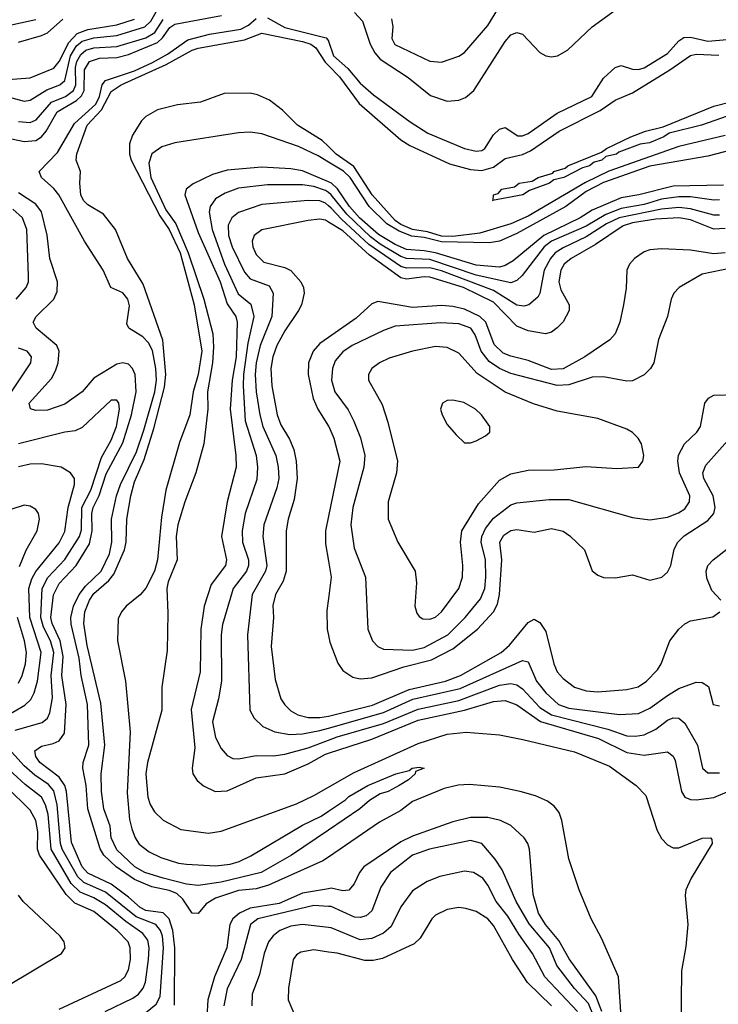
# Model space of a CAD drawing. Header units: inches. Extents: x 1308407 to 1441228, y 959628 to 1036311.
# Tile 612 of 656: x 1398934 to 1401346, y 1015595 to 1018995. Entities that reach past the tile are written whole.
import ezdxf

# ---------------------------------------------------------------- set-up
doc = ezdxf.new("R2010")
doc.units = ezdxf.units.IN
doc.header["$MEASUREMENT"] = 0
doc.layers.add('B3091', color=7, linetype='Continuous')
doc.layers.add('B4001', color=7, linetype='Continuous')

msp = doc.modelspace()

# ---------------------------------------------------------------- linework, layer by layer
at = {"layer": 'B3091', "color": 5}
for points, elevation in [([(1398664.7, 1019024.7), (1398714.9, 1018974.9), (1398730, 1018967.9), (1398770, 1018964.7), (1398910, 1018977.9), (1398990, 1018995.2)], 2640), ([(1398844.4, 1018595.6), (1398950, 1018573.7), (1398990, 1018577.7), (1399010, 1018590.4), (1399026.2, 1018610), (1399063.6, 1018676.4), (1399130, 1018716.2), (1399147.9, 1018732.1), (1399156.6, 1018750), (1399158.5, 1018821.5), (1399175.5, 1018850), (1399210, 1018861.7), (1399270, 1018864.3), (1399310, 1018874.4), (1399410, 1018915.8), (1399427.5, 1018932.5), (1399452.4, 1018967.6), (1399470, 1018979.2), (1399630.7, 1019009.3)], 2520), ([(1398890, 1018729.7), (1398950, 1018713.8), (1398970, 1018716.5), (1399027.4, 1018752.6), (1399072.5, 1018770), (1399090, 1018785.2), (1399109.3, 1018870), (1399130, 1018904.9), (1399150, 1018921), (1399190, 1018932.7), (1399270, 1018939.8), (1399366.6, 1018970), (1399387.3, 1018990), (1399410.3, 1019029.7)], 2560), ([(1398770, 1018779.5), (1398970, 1018793.9), (1399052.2, 1018827.8), (1399070, 1018850.5), (1399103.9, 1018916.1), (1399133.2, 1018946.8), (1399170, 1018961.4), (1399270, 1018977.5), (1399330, 1018997.1)], 2580), ([(1398930, 1018917.1), (1399010, 1018939.7), (1399030, 1018949.4), (1399083, 1018997)], 2620), ([(1398930, 1018643.6), (1398970, 1018639.4), (1398990.9, 1018649), (1399044.5, 1018710), (1399091.8, 1018730), (1399119.5, 1018750), (1399128.1, 1018770), (1399127.1, 1018830), (1399131, 1018850), (1399145, 1018875), (1399163.1, 1018890), (1399190, 1018897.7), (1399270, 1018902.3), (1399370, 1018931.7), (1399401, 1018950), (1399430, 1018995.3)], 2540), ([(1400000, 1016103.2), (1399980.8, 1016090), (1399793.7, 1016006.3), (1399750, 1015993.7), (1399690, 1015987.2), (1399610, 1015961.7), (1399578.1, 1015941.9), (1399550, 1015908.2), (1399530, 1015909.9), (1399497.6, 1015957.6), (1399476.8, 1015976.8), (1399450, 1015988.2), (1399390, 1016000.3), (1399330, 1016025.9), (1399267.1, 1016070), (1399224.6, 1016110), (1399212.1, 1016132.1), (1399169.8, 1016269.8), (1399163.9, 1016350), (1399152.4, 1016410), (1399153.5, 1016430), (1399172.6, 1016490), (1399168.7, 1016630), (1399146.3, 1016730), (1399140, 1016790), (1399112.4, 1016907.6), (1399110.9, 1016930), (1399120.2, 1016970), (1399139.4, 1017010), (1399161.9, 1017038.1), (1399215.8, 1017090), (1399244.2, 1017150), (1399252.1, 1017190), (1399250.8, 1017270), (1399268.5, 1017350), (1399281.8, 1017390), (1399337.5, 1017502.5), (1399362.5, 1017577.5), (1399400.3, 1017710), (1399406, 1017750), (1399404.5, 1017790), (1399392.7, 1017852.7), (1399379.4, 1017879.4), (1399359.3, 1017899.3), (1399310.5, 1017930), (1399304.2, 1017944.2), (1399313.5, 1018006.5), (1399307.2, 1018030), (1399290, 1018051.2), (1399249.2, 1018070), (1399222.4, 1018130), (1399158.2, 1018230), (1399069.6, 1018389.6), (1399052.3, 1018412.3), (1399009, 1018450), (1399001.3, 1018470), (1399064.4, 1018535.6), (1399123.8, 1018636.2), (1399196.9, 1018703.1), (1399209.2, 1018730), (1399218.8, 1018770), (1399230, 1018784.9), (1399330, 1018818), (1399392.6, 1018847.4), (1399444.5, 1018875.5), (1399514.9, 1018925.1), (1399590, 1018945), (1399698.1, 1018961.9), (1399724.2, 1018975.8), (1399750, 1018998.8)], 2480), ([(1399790, 1019001.5), (1399850, 1018968), (1399991.9, 1018931.9), (1400000, 1018921.8)], 2480), ([(1400000, 1016196.3), (1399873, 1016110), (1399767.9, 1016050), (1399630, 1016016.4), (1399550, 1016004.5), (1399510.6, 1016009.4), (1399429.8, 1016030), (1399366.5, 1016050), (1399331.3, 1016070), (1399270, 1016127.6), (1399250.4, 1016170), (1399246.1, 1016210), (1399225.1, 1016270), (1399216.4, 1016330), (1399215.3, 1016390), (1399227.8, 1016490), (1399214.3, 1016634.3), (1399166.6, 1016833.4), (1399155.9, 1016910), (1399159.6, 1016950), (1399174.8, 1016990), (1399190, 1017012.8), (1399242, 1017058), (1399259.4, 1017080.6), (1399296, 1017164), (1399301.5, 1017190), (1399303.8, 1017270), (1399317.6, 1017350), (1399330, 1017398.9), (1399363.5, 1017476.5), (1399396.8, 1017583.2), (1399434.4, 1017725.6), (1399438.8, 1017770), (1399428, 1017888), (1399361, 1018081), (1399306.5, 1018170), (1399264.8, 1018270), (1399223.3, 1018323.3), (1399170, 1018355.8), (1399154.2, 1018370), (1399145, 1018390), (1399141.6, 1018430), (1399144.4, 1018470), (1399129.2, 1018509.2), (1399132, 1018532), (1399166.8, 1018630), (1399216.9, 1018683.1), (1399250, 1018747), (1399284, 1018770), (1399439.7, 1018840.3), (1399529.4, 1018890), (1399550, 1018896), (1399710, 1018925.2), (1399770, 1018947.7), (1399910, 1018920), (1399939.4, 1018910), (1399957.1, 1018897.1), (1399988.3, 1018848.3), (1400000, 1018836.4)], 2460), ([(1400000, 1018556.5), (1399978.1, 1018578.1), (1399892.8, 1018630), (1399841.8, 1018681.8), (1399796.9, 1018716.9), (1399755, 1018735), (1399730, 1018740.7), (1399640.4, 1018739.6), (1399558.8, 1018710), (1399478.7, 1018701.3), (1399410, 1018683.6), (1399370, 1018660.5), (1399354.2, 1018645.8), (1399323.6, 1018596.4), (1399313.4, 1018566.6), (1399313.1, 1018530), (1399319.6, 1018510), (1399417.6, 1018317.6), (1399450.1, 1018270.1), (1399488.4, 1018190), (1399536.6, 1018010), (1399562.7, 1017850), (1399550, 1017770), (1399533, 1017710), (1399521.7, 1017630), (1399485.7, 1017534.3), (1399438.5, 1017370), (1399423.4, 1017276.6), (1399410.1, 1017130), (1399399.5, 1017090), (1399370, 1017031.4), (1399350, 1017009), (1399302.2, 1016970), (1399285.2, 1016950), (1399274.6, 1016925.4), (1399271.4, 1016850), (1399299.8, 1016710), (1399315.7, 1016535.7), (1399305.5, 1016325.5), (1399313.3, 1016233.3), (1399320.9, 1016200.9), (1399332.6, 1016170), (1399347.2, 1016147.2), (1399380.7, 1016120.7), (1399421.4, 1016101.4), (1399482.3, 1016082.3), (1399510, 1016078.5), (1399610, 1016073.1), (1399661.1, 1016078.9), (1399692.1, 1016087.9), (1399732.6, 1016107.4), (1399910, 1016213.1), (1399975.3, 1016244.7), (1400000, 1016261.2)], 2460), ([(1400000, 1018503.2), (1399964.7, 1018524.7), (1399897.2, 1018557.2), (1399770, 1018600.1), (1399730, 1018606.1), (1399690, 1018604.3), (1399470, 1018569.5), (1399424.5, 1018555.5), (1399390, 1018531.6), (1399380.3, 1018499.7), (1399387, 1018450), (1399438.2, 1018338.2), (1399473.3, 1018290), (1399516.2, 1018190), (1399570, 1018030), (1399600.8, 1017910), (1399603.5, 1017863.5), (1399599.8, 1017810), (1399582.2, 1017710), (1399583.3, 1017650), (1399570.3, 1017530), (1399542.7, 1017430), (1399504.6, 1017330), (1399480.4, 1017250), (1399474.2, 1017210), (1399477.4, 1017130), (1399446.8, 1017053.2), (1399442.1, 1017030), (1399445.9, 1016945.9), (1399443.7, 1016816.3), (1399425.4, 1016690), (1399424.6, 1016610), (1399375.2, 1016430), (1399369.5, 1016390), (1399376.5, 1016310), (1399384.4, 1016284.4), (1399399.1, 1016259.1), (1399430, 1016230.1), (1399490, 1016197.9), (1399586.1, 1016186.1), (1399630, 1016192.1), (1399890, 1016287.4), (1399950, 1016315.6), (1400000, 1016344.1)], 2480), ([(1400000, 1018434.5), (1399910, 1018472.4), (1399870, 1018480.1), (1399770, 1018485.4), (1399650, 1018475.7), (1399599.9, 1018460.1), (1399532.6, 1018427.4), (1399508.9, 1018410), (1399504, 1018390), (1399550, 1018259.8), (1399626.2, 1018090), (1399650, 1018013.2), (1399680.8, 1017970), (1399685.4, 1017950), (1399681, 1017830), (1399667.8, 1017750), (1399661.3, 1017650), (1399680.6, 1017490), (1399681.1, 1017450), (1399650.1, 1017330), (1399631.2, 1017210), (1399648.2, 1017130), (1399644.7, 1017110), (1399595.1, 1017044.9), (1399571, 1016969), (1399559.4, 1016890), (1399557.1, 1016742.9), (1399526.7, 1016613.3), (1399539.1, 1016480.9), (1399530.1, 1016410), (1399532.5, 1016390), (1399547.4, 1016367.4), (1399569.3, 1016349.3), (1399608.9, 1016330), (1399650, 1016331.6), (1399750, 1016377), (1399850, 1016391), (1399930, 1016425.5), (1399990, 1016458.6), (1400000, 1016461.8)], 2520), ([(1400000, 1018397.9), (1399990, 1018405.4), (1399950, 1018419), (1399910, 1018424.5), (1399790, 1018424.9), (1399690, 1018412.9), (1399643.8, 1018396.2), (1399610, 1018376), (1399592, 1018350), (1399588.4, 1018330), (1399598.3, 1018270), (1399641.4, 1018150), (1399688.3, 1018048.3), (1399732.4, 1018012.4), (1399742.1, 1017970), (1399721.9, 1017878.1), (1399707.3, 1017770), (1399706.2, 1017730), (1399712.4, 1017610), (1399750.7, 1017490), (1399755.7, 1017450), (1399752.6, 1017407.4), (1399713.1, 1017290), (1399702.4, 1017230), (1399703.9, 1017190), (1399724, 1017130), (1399724.6, 1017110), (1399716.7, 1017090), (1399670.8, 1017030), (1399634, 1016906), (1399629.3, 1016870), (1399631.4, 1016710), (1399621.1, 1016650), (1399599.3, 1016570), (1399610, 1016515.6), (1399630, 1016477.8), (1399650, 1016453.6), (1399670, 1016443.8), (1399690, 1016442.6), (1399750, 1016453.6), (1399810, 1016452.8), (1399850, 1016458.5), (1399930, 1016479.8), (1400000, 1016506.4)], 2540), ([(1399468.4, 1015591.6), (1399469.4, 1015790), (1399463.4, 1015850), (1399450, 1015889.4), (1399430, 1015910.7), (1399370, 1015918.4), (1399350, 1015928.5), (1399310, 1015965.2), (1399250, 1016009), (1399170, 1016047.9), (1399150, 1016069.9), (1399113.5, 1016153.5), (1399096.1, 1016330), (1399090.5, 1016350), (1399070, 1016378.5), (1399004.1, 1016430), (1398989.6, 1016450), (1398986.3, 1016470), (1399010, 1016486.6), (1399050, 1016495), (1399070, 1016504), (1399088.6, 1016531.4), (1399095.2, 1016630), (1399080, 1016730), (1399084.6, 1016795.4), (1399074.5, 1016850), (1399046.6, 1016910), (1399041.8, 1016930), (1399051.5, 1017008.5), (1399070, 1017047.9), (1399129.7, 1017110.3), (1399175.4, 1017184.6), (1399184, 1017230), (1399182.9, 1017290), (1399187.3, 1017310), (1399208.1, 1017351.9), (1399233.1, 1017426.9), (1399290, 1017533.8), (1399320.4, 1017630), (1399336.6, 1017710), (1399332.6, 1017770), (1399324, 1017790), (1399310, 1017805.4), (1399290, 1017809.9), (1399270, 1017805.6), (1399190, 1017757), (1399150, 1017709.9), (1399090, 1017666.6), (1399030, 1017646.2), (1398990, 1017645.6), (1398971, 1017651), (1398966.8, 1017670), (1399043.9, 1017756.1), (1399058.3, 1017781.7), (1399066.9, 1017810), (1399070.6, 1017850), (1399062.6, 1017870), (1398991.4, 1017930), (1398981.1, 1017950), (1398990.7, 1017970), (1399052.2, 1018030), (1399063.5, 1018056.5), (1399064.3, 1018090), (1399038.1, 1018170), (1399029.1, 1018250.9), (1399010, 1018330.9), (1398990, 1018357.3), (1398930, 1018396.9)], 2520), ([(1400000, 1018352.5), (1399990, 1018360.9), (1399970, 1018369.4), (1399930, 1018370.8), (1399770, 1018356.2), (1399690, 1018328.4), (1399666.4, 1018310), (1399654.3, 1018285.7), (1399655.4, 1018250), (1399667.2, 1018210), (1399710, 1018122.9), (1399730, 1018099.9), (1399795.2, 1018075.2), (1399808.7, 1018050), (1399804.9, 1017970), (1399764.1, 1017870), (1399750.3, 1017810), (1399746.6, 1017770), (1399750.3, 1017710), (1399763, 1017630), (1399774.1, 1017590), (1399818.1, 1017490), (1399826.9, 1017450), (1399829, 1017410), (1399821.9, 1017378.1), (1399776.5, 1017250), (1399774.1, 1017210), (1399787.7, 1017110), (1399783.2, 1017090), (1399736.9, 1017010), (1399720.1, 1016870), (1399728.9, 1016610), (1399743.1, 1016583.1), (1399773.8, 1016553.8), (1399815.3, 1016535.3), (1399866.9, 1016526.9), (1399910, 1016528.4), (1399970, 1016539.9), (1400000, 1016548.4)], 2560), ([(1398921.9, 1018030), (1398956.7, 1018070), (1398964.2, 1018090), (1398965.2, 1018110), (1398958.4, 1018270), (1398943.5, 1018310), (1398910, 1018340.6)], 2540), ([(1400000, 1018296), (1399990, 1018302.1), (1399970, 1018305.4), (1399930, 1018301), (1399770, 1018269.3), (1399744.1, 1018250), (1399736.4, 1018230), (1399738.9, 1018210), (1399750, 1018184), (1399777.2, 1018157.2), (1399850, 1018139.1), (1399870, 1018128.6), (1399904.6, 1018090), (1399913.8, 1018070), (1399916.4, 1018050), (1399906.8, 1018010), (1399897.1, 1017990), (1399850, 1017920.7), (1399822.1, 1017870), (1399808.2, 1017830), (1399800.8, 1017790), (1399804.1, 1017730), (1399823.3, 1017630), (1399836, 1017596), (1399866, 1017546), (1399880.9, 1017510), (1399888.5, 1017470), (1399892.5, 1017410), (1399882, 1017338), (1399861.5, 1017270), (1399854.4, 1017230), (1399854.6, 1017090), (1399843.7, 1017056.3), (1399817.2, 1017010), (1399808, 1016972), (1399810.1, 1016929.9), (1399802.9, 1016830), (1399816.3, 1016716.3), (1399836, 1016650), (1399849, 1016629), (1399870, 1016608), (1399894.2, 1016594.2), (1399930, 1016584.9), (1399970, 1016584.7), (1400000, 1016589.9)], 2580), ([(1400000, 1017897.6), (1399970, 1017876.7), (1399947.1, 1017850), (1399931.6, 1017810), (1399930.1, 1017769.9), (1399947.2, 1017687.2), (1399963.1, 1017650), (1400000, 1017591.6)], 2620), ([(1398905.9, 1017710), (1398973.2, 1017810), (1398974.6, 1017830), (1398959.8, 1017850), (1398930, 1017860.4)], 2540), ([(1398918.8, 1016541.2), (1399011.8, 1016568.2), (1399030, 1016583.2), (1399038.6, 1016601.4), (1399047.1, 1016652.9), (1399043.4, 1016730), (1399051.7, 1016810), (1399040.8, 1016850), (1399016.8, 1016896.8), (1399007, 1016930), (1399012.2, 1017030), (1399031.4, 1017068.6), (1399090, 1017131.2), (1399140.9, 1017210), (1399147.4, 1017232.6), (1399148.9, 1017310), (1399179.3, 1017370), (1399216.9, 1017483.1), (1399250, 1017542.8), (1399268.6, 1017590), (1399279, 1017650), (1399277, 1017670), (1399270, 1017681.4), (1399250, 1017680.8), (1399150, 1017586), (1399125.3, 1017574.7), (1399089.9, 1017569.9), (1398930, 1017530.4)], 2540), ([(1398810, 1016545.6), (1398952.3, 1016627.7), (1398972.6, 1016647.4), (1398984.5, 1016670), (1398995.4, 1016710), (1399008.2, 1016810), (1398968.9, 1016930), (1398966.1, 1017030), (1398976.4, 1017063.6), (1398990.3, 1017089.7), (1399070, 1017188.6), (1399090, 1017227), (1399101.6, 1017310), (1399124, 1017390), (1399122.9, 1017410), (1399109.9, 1017429.9), (1399076.9, 1017450), (1399010, 1017460.9), (1398970, 1017459.7), (1398930, 1017451.2)], 2560), ([(1398933.7, 1017106.3), (1398957, 1017163), (1398994.1, 1017230), (1399002.5, 1017270), (1398998.7, 1017290), (1398990, 1017303), (1398970, 1017314.5), (1398950, 1017318.2), (1398852.9, 1017287.1)], 2580), ([(1400000, 1017280), (1399989.7, 1017230), (1399990, 1017184.9), (1400000, 1017125.2)], 2620), ([(1400000, 1016996.6), (1399994.7, 1016954.7), (1399995.8, 1016890), (1400000, 1016868.4)], 2620), ([(1398930, 1016703.1), (1398942.9, 1016730), (1398954.5, 1016770), (1398957.7, 1016810), (1398950.9, 1016850), (1398926.1, 1016930)], 2580), ([(1399349.9, 1015550), (1399404.9, 1015595.1), (1399418.8, 1015621.3), (1399430.4, 1015789.6), (1399426.8, 1015830), (1399420.2, 1015850), (1399403.9, 1015870), (1399336.5, 1015896.5), (1399230, 1015981.7), (1399155.7, 1016015.7), (1399134.6, 1016034.6), (1399080.7, 1016130), (1399075.3, 1016150), (1399064, 1016284), (1399052, 1016332), (1399034, 1016354), (1398986, 1016386), (1398950, 1016418.3), (1398885.8, 1016490)], 2540), ([(1399229.8, 1015570), (1399324.3, 1015615.7), (1399344.3, 1015630), (1399360.5, 1015650), (1399368.5, 1015671.5), (1399378.8, 1015750), (1399380.8, 1015790), (1399376.1, 1015816.1), (1399359.6, 1015839.6), (1399300.3, 1015880.3), (1399230, 1015938.2), (1399190, 1015962.9), (1399142.5, 1015982.5), (1399111.8, 1016011.8), (1399042.8, 1016130), (1399033.1, 1016250), (1399023.7, 1016283.7), (1399009.6, 1016310), (1398953.3, 1016353.3), (1398870, 1016429.9)], 2560), ([(1399070, 1015578.2), (1399283.4, 1015676.6), (1399296.7, 1015690), (1399310, 1015714.3), (1399316.8, 1015750), (1399315.1, 1015790), (1399308.7, 1015810), (1399271.1, 1015850), (1399190, 1015915.7), (1399124.3, 1015944.3), (1399094.1, 1015974.1), (1399002.9, 1016110), (1398995.6, 1016130), (1398997.2, 1016190), (1398990.2, 1016230), (1398970, 1016265), (1398945.4, 1016290), (1398883.1, 1016350)], 2580), ([(1400000, 1015993.6), (1399910, 1015978.6), (1399830, 1015943.2), (1399730, 1015927), (1399693.6, 1015910), (1399669.7, 1015890), (1399659.4, 1015870), (1399649.8, 1015790), (1399606.8, 1015690), (1399583.4, 1015610), (1399580.5, 1015550)], 2520), ([(1398890, 1015657.8), (1399078.4, 1015770), (1399091.5, 1015790), (1399088.2, 1015810), (1399073.4, 1015830), (1398946.8, 1015950), (1398930, 1015971.3)], 2620), ([(1400000, 1015932.9), (1399950, 1015936), (1399755.8, 1015890), (1399730.6, 1015870), (1399698.3, 1015750), (1399650, 1015648.7), (1399639.1, 1015590)], 2540), ([(1400000, 1015859.6), (1399910, 1015869.9), (1399870, 1015864.4), (1399832.7, 1015850), (1399808.9, 1015831.1), (1399792.7, 1015810), (1399777.9, 1015770), (1399762.3, 1015697.7), (1399736.8, 1015630), (1399735.8, 1015590)], 2560), ([(1400000, 1015775.2), (1399950, 1015782.4), (1399904.8, 1015775.2), (1399890, 1015766), (1399877.8, 1015750), (1399861.7, 1015650), (1399860.8, 1015610), (1399886.1, 1015550)], 2580)]:
    msp.add_lwpolyline(points, dxfattribs=dict(at, elevation=elevation))
at = {"layer": 'B4001', "color": 5}
for points, elevation in [([(1400217.3, 1018997.3), (1400222.7, 1018970), (1400219.4, 1018930), (1400229.5, 1018909.5), (1400350, 1018852.1), (1400390, 1018847.7), (1400450, 1018868.8), (1400470, 1018881.8), (1400550, 1018975.1), (1400610, 1019073.4)], 2540), ([(1400090, 1019019.2), (1400117.4, 1018990), (1400144.5, 1018910), (1400160.5, 1018880.5), (1400178.8, 1018858.8), (1400275, 1018795), (1400352.8, 1018732.8), (1400410, 1018713.6), (1400450, 1018716.6), (1400473.6, 1018726.4), (1400501.4, 1018750), (1400610, 1018919.4), (1400630, 1018942.5), (1400650, 1018950.9), (1400670, 1018944.3), (1400730, 1018881.7), (1400750, 1018869.5), (1400770, 1018866.2), (1400790.3, 1018869.7), (1400825, 1018890), (1400910, 1018969.6), (1400990, 1019027.4)], 2520), ([(1400000, 1018921.8), (1400000.8, 1018920.8), (1400017.2, 1018870), (1400066.5, 1018826.5), (1400110, 1018775.1), (1400155.8, 1018735.8), (1400282, 1018642), (1400343, 1018603), (1400470.2, 1018550), (1400510, 1018540.4), (1400530, 1018543.1), (1400540.2, 1018550), (1400570, 1018597), (1400590, 1018616.9), (1400610, 1018622.1), (1400653.7, 1018593.7), (1400670, 1018593.3), (1400690, 1018601.9), (1400790, 1018672), (1400909.4, 1018730), (1400950, 1018792.4), (1400990, 1018829.6), (1401010, 1018836.1), (1401050, 1018823.4), (1401070, 1018822.7), (1401090, 1018828.7), (1401170, 1018877.5), (1401210, 1018922.3), (1401226.9, 1018933.1), (1401250, 1018934.9), (1401310, 1018920.7), (1401470, 1018934.4)], 2480), ([(1400000, 1018836.4), (1400038, 1018798), (1400105.9, 1018705.9), (1400250, 1018579.5), (1400280.6, 1018560.6), (1400417.6, 1018497.6), (1400490, 1018477.1), (1400530, 1018474.5), (1400570, 1018485.2), (1400610, 1018515), (1400670, 1018528.9), (1400698.1, 1018541.9), (1400796.5, 1018610), (1400938.6, 1018681.4), (1400990, 1018717), (1401050, 1018742.6), (1401178.8, 1018821.2), (1401250, 1018871.6), (1401270, 1018876.1), (1401347.4, 1018872.6)], 2460), ([(1401422.2, 1018677.8), (1401288, 1018630), (1401176.7, 1018603.3), (1401157.8, 1018590), (1401108, 1018570), (1401075.6, 1018564.4), (1401002.7, 1018537.3), (1400994.9, 1018530), (1400958, 1018522), (1400943.8, 1018510), (1400917.4, 1018502.6), (1400901.6, 1018490), (1400876.6, 1018483.4), (1400812.7, 1018450), (1400778.6, 1018441.4), (1400762.8, 1018430), (1400694.7, 1018405.3), (1400670.8, 1018390), (1400566, 1018370), (1400568.9, 1018371.1), (1400569.3, 1018390), (1400585.4, 1018394.6), (1400599, 1018410), (1400642, 1018418), (1400659, 1018430), (1400703.1, 1018436.9), (1400723.7, 1018450), (1400774.9, 1018465.1), (1400778, 1018470), (1400817.5, 1018482.4), (1400827, 1018490), (1400942.9, 1018537.1), (1400960.5, 1018550), (1401044.5, 1018590), (1401095.1, 1018610), (1401155.5, 1018624.5), (1401330, 1018696.5), (1401453, 1018727)], 2440), ([(1401370, 1018594.8), (1401210, 1018557.4), (1400967.9, 1018472.1), (1400887.7, 1018432.3), (1400690, 1018316.5), (1400630.1, 1018290), (1400522.5, 1018257.5), (1400430, 1018245.9), (1400390, 1018247.5), (1400342.2, 1018262.2), (1400290, 1018270.6), (1400250, 1018287.8), (1400230, 1018301.7), (1400151.5, 1018390), (1400087.6, 1018487.6), (1400027, 1018530), (1400000, 1018556.5)], 2460), ([(1401394.3, 1018545.7), (1401310, 1018523.7), (1401110, 1018488.6), (1400950, 1018433.1), (1400890, 1018401.2), (1400819.9, 1018350), (1400650, 1018256), (1400590, 1018229.5), (1400556.3, 1018223.7), (1400390, 1018227.4), (1400330, 1018242.9), (1400287.7, 1018247.7), (1400244.1, 1018264.1), (1400202.2, 1018290), (1400140.4, 1018350), (1400074.8, 1018450), (1400051.7, 1018471.8), (1400000, 1018503.2)], 2480), ([(1401363.8, 1018423.8), (1401190, 1018419.4), (1401072.1, 1018390), (1401010, 1018380), (1400910, 1018336.8), (1400869.4, 1018310.6), (1400743.4, 1018250), (1400637.9, 1018162.1), (1400610, 1018146.1), (1400590, 1018140.4), (1400510, 1018146.6), (1400370, 1018189.3), (1400330, 1018197), (1400270, 1018200.9), (1400230, 1018217.9), (1400172.6, 1018252.6), (1400107.7, 1018310), (1400072.7, 1018350), (1400031.1, 1018411.1), (1400010.6, 1018430), (1400000, 1018434.5)], 2520), ([(1401350, 1018373.1), (1401330, 1018371.5), (1401250, 1018383), (1401210, 1018383.5), (1401150, 1018374.7), (1401090, 1018356.6), (1401010, 1018342.3), (1400958.1, 1018321.9), (1400890, 1018282.3), (1400769.8, 1018230), (1400744.7, 1018210), (1400668.3, 1018111.7), (1400650, 1018094.6), (1400630, 1018086.3), (1400510, 1018112.4), (1400350, 1018166.5), (1400270, 1018170), (1400250, 1018176.9), (1400179.1, 1018219.1), (1400145.1, 1018245.1), (1400063.1, 1018323.1), (1400010, 1018390.4), (1400000, 1018397.9)], 2540), ([(1401350, 1018319.8), (1401330, 1018320.1), (1401250, 1018342.2), (1401210, 1018346.7), (1401150, 1018340.5), (1401003.6, 1018310), (1400960.5, 1018290), (1400890, 1018244.6), (1400810, 1018207.1), (1400783.2, 1018190), (1400766.2, 1018170), (1400744.9, 1018130), (1400730.1, 1018050), (1400723.2, 1018036.8), (1400692.2, 1018010), (1400674.9, 1018005.1), (1400650, 1018008.8), (1400570, 1018060), (1400390, 1018127.7), (1400350, 1018138.2), (1400270, 1018136.3), (1400250, 1018142.9), (1400139, 1018219), (1400045.4, 1018305.4), (1400010, 1018344), (1400000, 1018352.5)], 2560), ([(1401370, 1018273.6), (1401330, 1018271.5), (1401250, 1018303.2), (1401210, 1018311), (1401130, 1018306.1), (1401050, 1018293), (1401017.1, 1018282.9), (1400922, 1018218), (1400838.3, 1018170), (1400814.2, 1018150), (1400802.1, 1018130), (1400795.2, 1018090), (1400802.3, 1018062.3), (1400831, 1018010), (1400831.4, 1017990), (1400810, 1017951.3), (1400790, 1017930.5), (1400770, 1017915.9), (1400749.6, 1017910.4), (1400690, 1017919.9), (1400650, 1017936.6), (1400570, 1018019.3), (1400466.7, 1018070), (1400350, 1018105.3), (1400330, 1018107.1), (1400270, 1018098.9), (1400250, 1018103.7), (1400141.4, 1018181.4), (1400050, 1018265.4), (1400000, 1018296)], 2580), ([(1401370, 1018189.7), (1401330, 1018186.3), (1401250, 1018199), (1401150, 1018203.4), (1401110, 1018200.2), (1401090, 1018193.3), (1401056.2, 1018170), (1401038.8, 1018150), (1401030.2, 1018130), (1401027.3, 1018067.3), (1401018.9, 1018010), (1401005.8, 1017950), (1400990.1, 1017909.9), (1400971.3, 1017888.7), (1400885, 1017830), (1400810, 1017788.9), (1400770, 1017787.3), (1400690, 1017818.2), (1400630, 1017832.6), (1400603.6, 1017843.6), (1400572.6, 1017872.6), (1400543.2, 1017950), (1400522.2, 1017970), (1400470, 1017994.9), (1400430, 1018004.9), (1400392, 1018008), (1400290, 1018000.5), (1400170, 1018021.1), (1400150, 1018013.8), (1400095.9, 1017964.1), (1400000, 1017897.6)], 2620), ([(1401390, 1018137), (1401290, 1018115.8), (1401210.3, 1018070), (1401192.3, 1018050), (1401182.6, 1018030), (1401170.2, 1017970), (1401139.7, 1017890), (1401123.2, 1017810), (1401111.6, 1017790), (1401090, 1017768.4), (1401050, 1017747.8), (1401030, 1017746.3), (1400950, 1017761.1), (1400910, 1017760.6), (1400830, 1017733.5), (1400790, 1017731.8), (1400630, 1017773.5), (1400590, 1017790.6), (1400554.4, 1017814.4), (1400527.4, 1017850), (1400506.9, 1017906.9), (1400491.3, 1017930), (1400450, 1017944.7), (1400388.1, 1017948.1), (1400230, 1017935.9), (1400190, 1017921.5), (1400082.5, 1017870), (1400050, 1017848.1), (1400023.6, 1017816.4), (1400014.1, 1017790), (1400011.1, 1017750), (1400022.4, 1017710), (1400067.6, 1017647.6), (1400088.2, 1017608.2), (1400110.4, 1017550.4), (1400125.3, 1017490), (1400121.9, 1017450), (1400084.5, 1017310), (1400077.7, 1017250), (1400088.9, 1017170), (1400127.9, 1017070), (1400135.9, 1016890), (1400152, 1016850), (1400170.6, 1016830.6), (1400190, 1016821.6), (1400290, 1016817.9), (1400330, 1016826.4), (1400412, 1016870), (1400471.6, 1016930), (1400524.9, 1016995.1), (1400539.8, 1017030), (1400543.6, 1017070), (1400542, 1017130), (1400527.4, 1017190), (1400529.3, 1017210), (1400542.5, 1017237.5), (1400570, 1017274), (1400630, 1017319.8), (1400650, 1017326.4), (1400762.4, 1017337.6), (1400830, 1017337.9), (1401050, 1017276.3), (1401110, 1017268), (1401170, 1017276.8), (1401208.7, 1017291.3), (1401230, 1017305.3), (1401246.7, 1017330), (1401247.8, 1017350), (1401211.5, 1017430), (1401205.8, 1017470), (1401208.7, 1017491.3), (1401229.2, 1017530), (1401271.2, 1017570), (1401284.1, 1017590), (1401299.8, 1017670), (1401311.8, 1017688.2), (1401330, 1017697.7), (1401410, 1017701)], 2640), ([(1400000, 1017591.6), (1400001, 1017590), (1400019.2, 1017550), (1400039, 1017470), (1400000, 1017280)], 2620), ([(1400000, 1016868.4), (1400004.7, 1016844.7), (1400032.7, 1016772.7), (1400050, 1016747.2), (1400084.6, 1016724.6), (1400110, 1016718.9), (1400150, 1016722.6), (1400260.2, 1016759.8), (1400355.8, 1016784.2), (1400430, 1016821.7), (1400514.1, 1016890), (1400569.9, 1016950), (1400583.7, 1016976.3), (1400590.9, 1017010), (1400598.2, 1017130), (1400591.6, 1017190), (1400605.1, 1017214.9), (1400630, 1017231.4), (1400650, 1017234.3), (1400710, 1017225.2), (1400770, 1017237.4), (1400810, 1017228.9), (1400833, 1017213), (1400884.1, 1017164.1), (1400911, 1017091), (1400930, 1017076.5), (1400950, 1017069.1), (1400990, 1017067.2), (1401050, 1017078.2), (1401110, 1017058.9), (1401151.4, 1017070), (1401170, 1017086.7), (1401182, 1017110), (1401193.3, 1017166.7), (1401205.8, 1017190), (1401228.1, 1017211.9), (1401310, 1017265.5), (1401330.3, 1017290), (1401335.3, 1017310), (1401328.3, 1017350), (1401296, 1017410), (1401293, 1017430), (1401303.4, 1017456.6), (1401397.6, 1017562.4)], 2620), ([(1401355, 1016990), (1401323.4, 1017023.4), (1401306.2, 1017066.2), (1401304.2, 1017090), (1401309.9, 1017110), (1401328.5, 1017130), (1401385.2, 1017174.8)], 2580), ([(1400000, 1017125.2), (1400009.2, 1017070), (1400000, 1016996.6)], 2620), ([(1400000, 1016589.9), (1400010, 1016591.6), (1400152.5, 1016627.5), (1400278.5, 1016681.5), (1400404.7, 1016710), (1400455.4, 1016730), (1400596.6, 1016810), (1400624.7, 1016835.3), (1400690, 1016913.5), (1400710, 1016924.1), (1400730, 1016913.2), (1400750, 1016882.3), (1400778.4, 1016770), (1400790, 1016742.6), (1400810, 1016719.8), (1400849.2, 1016690), (1400890, 1016676.9), (1400930, 1016674), (1401030, 1016681.7), (1401069.1, 1016690.9), (1401097.5, 1016710), (1401135.7, 1016750), (1401148.1, 1016770), (1401178.6, 1016850), (1401210, 1016890.2), (1401230, 1016908.1), (1401250, 1016918.4), (1401326.8, 1016933.2), (1401351.7, 1016950)], 2580), ([(1400000, 1016548.4), (1400190, 1016602), (1400291.8, 1016648.2), (1400454.6, 1016685.4), (1400670, 1016782.5), (1400690, 1016777.5), (1400718.5, 1016710), (1400750, 1016670.1), (1400794.7, 1016630), (1400830, 1016617.1), (1401004.5, 1016595.5), (1401070, 1016598.5), (1401110, 1016617.4), (1401170, 1016661.6), (1401210, 1016685), (1401270, 1016707.4), (1401290, 1016706.5), (1401311.8, 1016691.8), (1401328.1, 1016630), (1401350, 1016624.9)], 2560), ([(1400000, 1016506.4), (1400030, 1016517.8), (1400190, 1016564), (1400310, 1016614.2), (1400450, 1016643.9), (1400590, 1016696.4), (1400630, 1016702.8), (1400650, 1016697.9), (1400670, 1016684.1), (1400730, 1016619.8), (1400770, 1016594.6), (1400965.1, 1016545.2), (1401030, 1016522.2), (1401059.7, 1016520.3), (1401090, 1016524.8), (1401130, 1016544.3), (1401170, 1016576.1), (1401190, 1016584.2), (1401210, 1016582.8), (1401230, 1016565.4), (1401273.6, 1016490), (1401291.8, 1016410), (1401310, 1016394.3), (1401350, 1016394.4)], 2540), ([(1400000, 1016461.8), (1400150, 1016510.5), (1400310, 1016576.3), (1400469.7, 1016610.3), (1400570, 1016639.9), (1400610, 1016643.3), (1400650, 1016629.2), (1400731.6, 1016571.6), (1400932.4, 1016512.4), (1401030, 1016463.8), (1401090, 1016454.7), (1401170, 1016466.1), (1401190, 1016451.8), (1401196.8, 1016436.8), (1401218.6, 1016330), (1401230, 1016310.1), (1401250, 1016301.9), (1401270, 1016300.9), (1401330, 1016309), (1401415, 1016345)], 2520), ([(1400000, 1016344.1), (1400086.5, 1016393.5), (1400310, 1016495.5), (1400410, 1016527), (1400475, 1016535), (1400590, 1016524.9), (1400671.1, 1016508.9), (1400850, 1016466.3), (1400970, 1016417.6), (1401062.2, 1016350), (1401096.1, 1016316.1), (1401135.3, 1016195.3), (1401150, 1016167.3), (1401170, 1016145.5), (1401190, 1016135.5), (1401210, 1016134.5), (1401290, 1016168.4), (1401318.8, 1016170), (1401323.4, 1016163.4), (1401324.6, 1016150), (1401252.1, 1016030), (1401233.5, 1015990), (1401231.5, 1015970), (1401241.1, 1015870), (1401234.2, 1015794.2), (1401218.9, 1015710), (1401216.9, 1015503.1)], 2480), ([(1400000, 1016261.2), (1400059.4, 1016300.6), (1400070, 1016312), (1400135.6, 1016350), (1400233.2, 1016390), (1400278.3, 1016401.7), (1400289.2, 1016410), (1400313.5, 1016413.5), (1400331, 1016410), (1400301.1, 1016398.9), (1400299.1, 1016390), (1400276.3, 1016370), (1400244, 1016350), (1400206.8, 1016330), (1400179, 1016321), (1400141.8, 1016298.1), (1400108.5, 1016270), (1400000, 1016196.3)], 2460), ([(1401019, 1015430), (1401001.4, 1015690), (1400942.8, 1015822.8), (1400907, 1015890), (1400865.8, 1015990), (1400830, 1016097.6), (1400805.3, 1016230), (1400796.6, 1016256.6), (1400778.9, 1016278.9), (1400755.8, 1016295.8), (1400714.7, 1016314.7), (1400662.4, 1016330), (1400590, 1016344.1), (1400486.6, 1016353.4), (1400448.3, 1016351.7), (1400399.9, 1016340.1), (1400290, 1016294.6), (1400250, 1016264.4), (1400176, 1016224), (1400000, 1016103.2)], 2480), ([(1400943.3, 1015570), (1400923.6, 1015623.6), (1400831.5, 1015751.5), (1400795.5, 1015815.5), (1400749.7, 1015870), (1400725.5, 1015910), (1400706.3, 1015973.7), (1400694.2, 1016130), (1400688.9, 1016150), (1400676.2, 1016170), (1400630, 1016212.2), (1400594.2, 1016230), (1400550, 1016239.4), (1400490, 1016240.1), (1400430, 1016224.5), (1400290, 1016174.9), (1400250, 1016155.5), (1400122.1, 1016070), (1400107.3, 1016050), (1400089.2, 1016010.8), (1400070, 1015989.3), (1400050, 1015986.9), (1400010, 1015995.2), (1400000, 1015993.6)], 2520), ([(1400914.8, 1015554.8), (1400897.4, 1015597.4), (1400849.7, 1015649.7), (1400788.4, 1015728.4), (1400763.1, 1015790), (1400692.6, 1015872.6), (1400648.3, 1015950), (1400599.2, 1016059.2), (1400575.4, 1016095.4), (1400530, 1016149.6), (1400490, 1016159.9), (1400348.9, 1016130), (1400290.6, 1016109.4), (1400213.9, 1016050), (1400181.1, 1015998.9), (1400150, 1015917.6), (1400130, 1015900.7), (1400110, 1015894.7), (1400090, 1015895.3), (1400010, 1015932.2), (1400000, 1015932.9)], 2540), ([(1400860.1, 1015570), (1400746.7, 1015690), (1400704.5, 1015770), (1400656.8, 1015836.8), (1400619.4, 1015899.4), (1400579.3, 1015950), (1400550, 1016006.3), (1400532.7, 1016030), (1400500.4, 1016050), (1400470, 1016054.3), (1400384.5, 1016035.5), (1400340.9, 1016019.1), (1400290, 1015986.8), (1400250, 1015931.7), (1400216.5, 1015863.5), (1400190, 1015840.7), (1400150, 1015821.9), (1400110, 1015817.8), (1400010, 1015858.4), (1400000, 1015859.6)], 2560), ([(1400769.9, 1015590), (1400687.5, 1015670), (1400635.5, 1015750), (1400570, 1015866.5), (1400550.4, 1015890), (1400510, 1015914.8), (1400473.8, 1015926.1), (1400450, 1015929.3), (1400410, 1015922.6), (1400370, 1015902.1), (1400357.5, 1015890), (1400317.1, 1015822.9), (1400296.3, 1015803.7), (1400187.1, 1015752.9), (1400154.4, 1015745.6), (1400125.8, 1015745.8), (1400030, 1015770.9), (1400000, 1015775.2)], 2580)]:
    msp.add_lwpolyline(points, dxfattribs=dict(at, elevation=elevation))
for points, elevation in [([(1400370, 1017866), (1400289.8, 1017849.8), (1400210, 1017825.9), (1400176.5, 1017810), (1400150.2, 1017790), (1400138.4, 1017770), (1400138, 1017750), (1400185.5, 1017665.5), (1400205.2, 1017605.2), (1400238.5, 1017470), (1400235, 1017430), (1400206.3, 1017330), (1400206.3, 1017270), (1400239.7, 1017190), (1400299.1, 1017090), (1400303.9, 1017050), (1400298.7, 1016970), (1400305.5, 1016945.5), (1400313.4, 1016933.4), (1400325.8, 1016925.8), (1400350, 1016924.9), (1400370, 1016931.6), (1400390, 1016950.3), (1400450.5, 1017030), (1400462.9, 1017070), (1400463.7, 1017110), (1400455.4, 1017190), (1400461.1, 1017230), (1400517.5, 1017322.5), (1400590, 1017404.1), (1400630, 1017426.5), (1400690, 1017439.3), (1400779.5, 1017440.5), (1400890, 1017452.1), (1400995.3, 1017444.7), (1401070.8, 1017449.2), (1401085.7, 1017470), (1401088.7, 1017490), (1401080.3, 1017530), (1401068.7, 1017550), (1401050, 1017569.8), (1401030, 1017580.7), (1400930, 1017617.7), (1400790, 1017642.8), (1400708, 1017668), (1400610, 1017708.1), (1400513.2, 1017773.2), (1400450, 1017842.7), (1400410, 1017862.4)], 2660), ([(1400430, 1017681.3), (1400410, 1017679.6), (1400394, 1017670), (1400386.7, 1017650), (1400392.4, 1017630), (1400410, 1017597.3), (1400440.7, 1017560.7), (1400470, 1017534), (1400490, 1017533.4), (1400510, 1017540.4), (1400542.7, 1017557.3), (1400557, 1017570), (1400556.9, 1017590), (1400528, 1017630), (1400507.6, 1017650), (1400467.2, 1017672.8)], 2680)]:
    msp.add_lwpolyline(points, close=True, dxfattribs=dict(at, elevation=elevation))

doc.saveas('drawing.dxf')
